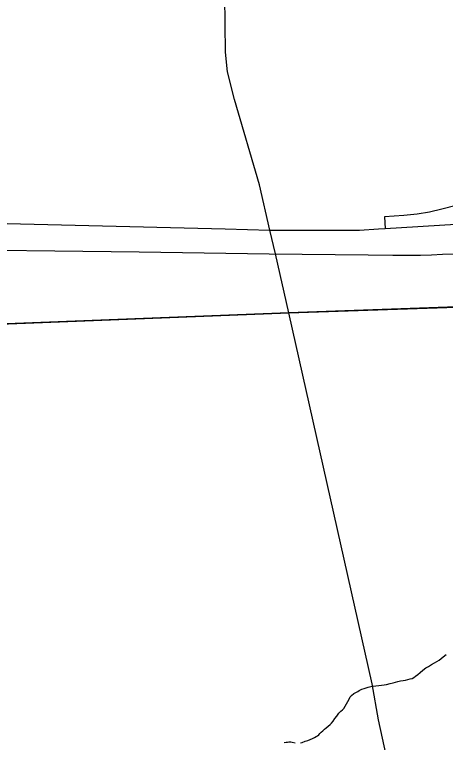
# Model space of a CAD drawing. Extents: x 2010165 to 2382125, y 1060529 to 1407316.
# Drawn here: x 2187233 to 2190592, y 1243284 to 1248953 of the extents above; entities that cross this region are included whole.
import ezdxf

# ---------------------------------------------------------------- set-up
doc = ezdxf.new("R2010")
doc.units = 0
for name, color, linetype in [('GM_X_Corporation', 7, 'Continuous'), ('GM_X_Interchange_Ramps', 7, 'Continuous'), ('GM_X_Interstate_Route', 7, 'Continuous'), ('GM_X_Minor_River', 7, 'Continuous'), ('GM_X_Rail_Line', 7, 'Continuous'), ('GM_X_State_Route', 7, 'Continuous')]:
    doc.layers.add(name, color=color, linetype=linetype)

msp = doc.modelspace()

# ---------------------------------------------------------------- linework, layer by layer
at = {"layer": 'GM_X_Corporation'}
for points in [[(2197127.6, 1251513.6), (2194081.3, 1251467.3), (2194164, 1247991.2), (2193429.6, 1247752.3), (2194052.3, 1247395.3), (2193266.9, 1247094.1), (2192635.1, 1246844.7), (2192314.6, 1246737.1), (2191993.3, 1246724.3), (2189372.4, 1246630.7), (2185237.5, 1246468.1)], [(2185237.5, 1246468.1), (2189372.4, 1246630.7), (2191993.3, 1246724.3), (2192032.8, 1244403.6), (2192080.4, 1241599.8), (2192254.4, 1235572.7), (2192290.8, 1233924), (2192380.1, 1228184.3), (2192492.3, 1221761.1), (2188806.8, 1221708.2), (2187206.7, 1221703.9)]]:
    msp.add_lwpolyline(points, dxfattribs=at)
at = {"layer": 'GM_X_Interchange_Ramps'}
msp.add_lwpolyline([(2192553.4, 1248907), (2192516, 1248919.5), (2192441.4, 1248773.8), (2192376.7, 1248640.9), (2192315.6, 1248533.2), (2192251.3, 1248440.9), (2192213.5, 1248381), (2192147, 1248300.7), (2191988.6, 1248114.7), (2191880.7, 1248000), (2191788.9, 1247896.7), (2191703.9, 1247814), (2191616.7, 1247747.5), (2191442.3, 1247671.7), (2191224.2, 1247605.5), (2190563.9, 1247436.4), (2190468.7, 1247412.6), (2190371, 1247399.4), (2190268, 1247388.8), (2190117.4, 1247378.3), (2190122.1, 1247286.6)], dxfattribs=at)
at = {"layer": 'GM_X_Interstate_Route'}
for points in [[(2185821.7, 1247360), (2186414.7, 1247345.1), (2186639.6, 1247339.5), (2188874.7, 1247283.4)], [(2190070.2, 1247283.5), (2190122.1, 1247286.6), (2190672.1, 1247319.6), (2190871.9, 1247332)], [(2188874.7, 1247283.4), (2189224, 1247274.7), (2189602.5, 1247274.7)], [(2189602.5, 1247274.7), (2189922, 1247274.7), (2190070.2, 1247283.5)]]:
    msp.add_lwpolyline(points, dxfattribs=at)
at = {"layer": 'GM_X_Minor_River'}
for points in [[(2189462.5, 1243280.2), (2189474.4, 1243284.3), (2189498.4, 1243292.7), (2189518.3, 1243298.9), (2189538.3, 1243307.2), (2189556.2, 1243315.4), (2189570.1, 1243321.6), (2189584.1, 1243329.8), (2189594, 1243336), (2189603.9, 1243342.1), (2189611.8, 1243352.2), (2189623.7, 1243364.4), (2189637.6, 1243374.6), (2189649.4, 1243386.8), (2189663.3, 1243397), (2189677.2, 1243409.2), (2189693, 1243423.4), (2189702.9, 1243433.6), (2189716.7, 1243449.8), (2189730.5, 1243470.1), (2189746.3, 1243488.3), (2189760, 1243510.6), (2189777.8, 1243526.8), (2189789.7, 1243537), (2189799.6, 1243549.2), (2189809.4, 1243565.3), (2189840.7, 1243619.9), (2189850.4, 1243638.1), (2189860.3, 1243648.2), (2189878.1, 1243664.5), (2189888.1, 1243670.6), (2189898.1, 1243674.8), (2189908, 1243680.9), (2189919.9, 1243687.1), (2189939.8, 1243697.3), (2189957.8, 1243703.6), (2189973.7, 1243709.8), (2189989.7, 1243714), (2190009.7, 1243718.2), (2190027.7, 1243722.5), (2190049.7, 1243724.8), (2190071.7, 1243727), (2190093.8, 1243729.3), (2190113.7, 1243733.6), (2190133.8, 1243735.8), (2190161.7, 1243742.2), (2190183.7, 1243748.5), (2190203.7, 1243752.7), (2190221.6, 1243759), (2190241.6, 1243763.2), (2190261.6, 1243765.5), (2190279.6, 1243769.7), (2190299.6, 1243774), (2190317.6, 1243778.2), (2190331.6, 1243782.4), (2190345.5, 1243790.6), (2190359.4, 1243800.8), (2190377.3, 1243813), (2190395.1, 1243829.3), (2190414.9, 1243847.6), (2190438.7, 1243863.9), (2190460.6, 1243876.2), (2190482.4, 1243890.6), (2190506.3, 1243902.9), (2190526.2, 1243915.2), (2190542.1, 1243925.4), (2190558, 1243937.6), (2190573.8, 1243949.9), (2190597.6, 1243968.2)], [(2189336.1, 1243282.6), (2189350.1, 1243284.8), (2189362.1, 1243287), (2189372.1, 1243289.1), (2189386.2, 1243289.3), (2189398.2, 1243285.4), (2189420.3, 1243281.7)]]:
    msp.add_lwpolyline(points, dxfattribs=at)
at = {"layer": 'GM_X_Rail_Line'}
msp.add_lwpolyline([(2186447.5, 1247126.9), (2188204.4, 1247104.8), (2189217.7, 1247089.2), (2189988.6, 1247080.7), (2190182.8, 1247080), (2190298.1, 1247079.4), (2190398.5, 1247080), (2190483.2, 1247082), (2190569.8, 1247085.9), (2190681.3, 1247089.8)], dxfattribs=at)
at = {"layer": 'GM_X_State_Route'}
for points in [[(2189266.5, 1247090.4), (2189224, 1247274.7), (2189142.6, 1247627.7), (2188946.8, 1248290.6), (2188892.9, 1248507.9), (2188877.4, 1248658.8), (2188871.3, 1249098.8), (2188854.3, 1249386.8), (2188755.5, 1250389.7)], [(2189372.4, 1246630.7), (2189266.5, 1247090.4)], [(2189372.4, 1246630.7), (2190681.7, 1246672.7)], [(2186389, 1246513.4), (2189372.4, 1246630.7)], [(2190175.9, 1242971.5), (2190069.3, 1243459.9), (2190022.1, 1243739), (2189372.4, 1246630.7)]]:
    msp.add_lwpolyline(points, dxfattribs=at)

doc.saveas('drawing.dxf')
